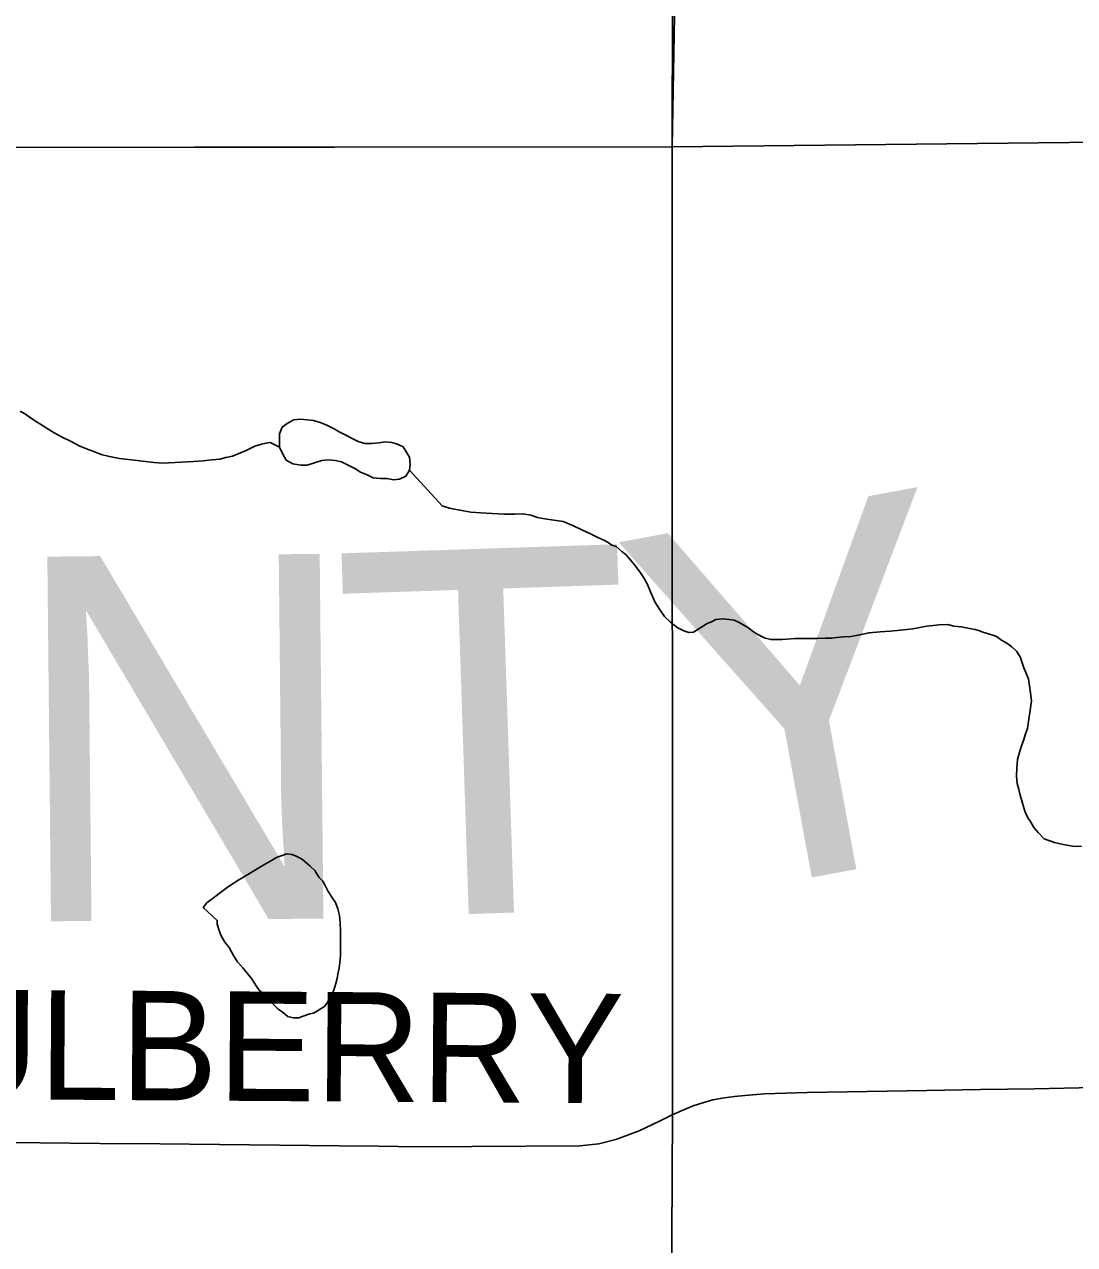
# Model space of a CAD drawing. Extents: x 103424 to 286016, y 38711 to 110967.
# Drawn here: x 117877 to 120775, y 93661 to 97028 of the extents above; entities that cross this region are included whole.
import ezdxf

# ---------------------------------------------------------------- set-up
doc = ezdxf.new("R2010")
doc.units = 0
for name, color, linetype in [('GM_X_Corporation', 7, 'Continuous'), ('GM_X_County_Road', 7, 'Continuous'), ('GM_X_County_Road_Text', 7, 'Continuous'), ('GM_X_County_Text', 7, 'Continuous'), ('GM_X_Minor_Lake', 7, 'Continuous'), ('GM_X_Minor_River', 7, 'Continuous')]:
    doc.layers.add(name, color=color, linetype=linetype)

msp = doc.modelspace()

# ---------------------------------------------------------------- linework, layer by layer
at = {"layer": 'GM_X_Corporation'}
for points in [[(119699, 110967.2), (103423.7, 110967.2), (103423.7, 96534.8), (105081.7, 96574.5), (115542.1, 96665), (117026.4, 96688.2), (119663.9, 96690), (119706.4, 99064.2), (119709.7, 99445.7), (119720.8, 106006.3), (119719.8, 106322.8), (119716.9, 106542.5)], [(103423.7, 96534.8), (103423.7, 38711.2), (175679.7, 38711.2), (175679.7, 110967.2), (119699, 110967.2), (119716.9, 106542.5), (119719.8, 106322.8), (119720.8, 106006.3), (119709.7, 99445.7), (119706.4, 99064.2), (119663.9, 96690), (117026.4, 96688.2), (115542.1, 96665), (105081.7, 96574.5)], [(119675.5, 110967.2), (103423.7, 110967.2), (103423.7, 96476), (115542.1, 96665), (117026.4, 96688.2), (119663.9, 96690), (119681.7, 104183.1)], [(119699, 110967.2), (103423.7, 110967.2), (103423.7, 96534.8), (105081.7, 96574.5), (115542.1, 96665), (117026.4, 96688.2), (119663.9, 96690), (119706.4, 99064.2), (119709.7, 99445.7), (119720.8, 106006.3), (119719.8, 106322.8), (119716.9, 106542.5)]]:
    msp.add_lwpolyline(points, close=True, dxfattribs=at)
for points in [[(148354.5, 110967.2), (119699, 110967.2), (119716.9, 106542.5), (119719.8, 106322.8), (119720.8, 106006.3), (119709.7, 99445.7), (119706.4, 99064.2), (119663.9, 96690), (127752.9, 96778.3), (127904.6, 96781), (127960.9, 96782.1), (128017.2, 96783.1), (128144.7, 96785.8), (131350.5, 96844.5), (131500.4, 96848.9), (132289.6, 96863.9), (132581, 96869.6), (132838, 96874.6), (133225.9, 96882.3), (133496.3, 96888.5), (133864.7, 96896.9), (134160.1, 96903.7)], [(119639, 84504.6), (119641.6, 85722.3), (119634.5, 87732.9), (119633.9, 87813.5), (119633.9, 87824), (119641.1, 89532.2), (119665, 94023.8), (119663.9, 96690), (127752.9, 96778.3), (127904.6, 96781), (127960.9, 96782.1), (128017.2, 96783.1), (128144.7, 96785.8), (131350.5, 96844.5), (131500.4, 96848.9), (132289.6, 96863.9), (132581, 96869.6), (132838, 96874.6), (133225.9, 96882.3), (133496.3, 96888.5), (133864.7, 96896.9), (134160.1, 96903.7)], [(119639, 84504.6), (119641.6, 85722.3), (119634.5, 87732.9), (119633.9, 87813.5), (119633.9, 87824), (119641.1, 89532.2), (119665, 94023.8), (119663.9, 96690), (117026.4, 96688.2), (115542.1, 96665), (105081.7, 96574.5), (103423.7, 96534.8), (103423.7, 70904.9)]]:
    msp.add_lwpolyline(points, dxfattribs=at)
at = {"layer": 'GM_X_County_Road'}
for points in [[(119664.1, 94019), (119705.1, 94036.8), (119722.2, 94043.8), (119751.4, 94053.1), (119776.6, 94060.1), (119808.7, 94065.8), (119836.6, 94069.5), (119864.4, 94072.9), (119918.9, 94076.7), (120037.1, 94080.5), (120202.1, 94083.3), (120367.2, 94086.2), (120515.4, 94088.8), (120663.7, 94091.3), (120828.8, 94094.5)], [(117789.3, 93942.5), (117920.4, 93942.1), (118085.5, 93940.4), (118250.5, 93938.7), (118415.6, 93937), (118580.7, 93935.2), (118745.7, 93933.5), (118854.2, 93932.4), (118962.6, 93931.2), (119409.7, 93933.6), (119462.3, 93939.3), (119508.5, 93950.9), (119573.4, 93974.8), (119629.5, 94001.6), (119664.1, 94019)]]:
    msp.add_lwpolyline(points, dxfattribs=at)
at = {"layer": 'GM_X_Minor_Lake'}
for points in [[(118745.2, 95903.5), (118729.4, 95913.2), (118709.2, 95923.1), (118693.1, 95929.1), (118674.9, 95935), (118656.8, 95936.9), (118638.6, 95938.8), (118620.5, 95936.7), (118604.5, 95928.5), (118588.5, 95916.3), (118580.5, 95898.1), (118580.8, 95861.8), (118589, 95843.7), (118599.2, 95825.6)], [(118921.8, 95862.7), (118906.8, 95870), (118890.7, 95874), (118872.6, 95875.9), (118854.5, 95873.7), (118834.3, 95871.6), (118816.2, 95871.4), (118798.1, 95877.4), (118745.2, 95903.5)], [(118599.2, 95825.6), (118617.3, 95815.6), (118639.5, 95811.8), (118657.6, 95811.9), (118697.8, 95824.3), (118715.9, 95826.4), (118734, 95824.5), (118752.2, 95820.6), (118788.5, 95802.7), (118804.7, 95792.7), (118822.9, 95784.8), (118839, 95776.8), (118859.2, 95774.9), (118877.3, 95775.1), (118895.4, 95771.2), (118911.5, 95773.3), (118929.6, 95781.5), (118939.5, 95797.7), (118941.4, 95813.8), (118939.3, 95834), (118921.8, 95862.7)], [(118370.3, 94591.7), (118409.1, 94555.7), (118409.2, 94545.6), (118415.5, 94525.4), (118419.7, 94513.4), (118430, 94495.3), (118442.3, 94481.3), (118454.7, 94457.1), (118465, 94441.1), (118479.3, 94425), (118503.9, 94395), (118516.2, 94374.9), (118524.4, 94362.9), (118534.6, 94354.9), (118548.9, 94342.9), (118559.2, 94328.9), (118577.6, 94310.9), (118587.8, 94302.9), (118604.1, 94290.9), (118618.2, 94287), (118634.4, 94287.2), (118646.5, 94291.3), (118664.6, 94297.6), (118674.6, 94299.7), (118704.7, 94318.2), (118712.7, 94328.4), (118720.6, 94342.6), (118730.5, 94362.9), (118736.3, 94381.1), (118740.2, 94395.3), (118742.1, 94407.4), (118745.9, 94423.7), (118747.7, 94439.8), (118749.5, 94458), (118749.4, 94468.1), (118749.3, 94480.3), (118749.2, 94490.4), (118749, 94504.5), (118748.7, 94526.7), (118748.5, 94548.9), (118746.2, 94569.1), (118742, 94587.3), (118735.7, 94605.4), (118727.5, 94617.4), (118715.2, 94635.5), (118706.9, 94651.6), (118700.7, 94663.6), (118690.5, 94673.6), (118684.3, 94683.7), (118678.1, 94693.7), (118665.9, 94705.7), (118651.6, 94717.7), (118641.4, 94725.7), (118625.2, 94733.6), (118615, 94737.5), (118600.9, 94739.4), (118572.7, 94729), (118558.6, 94720.8), (118532.6, 94706.4), (118475.3, 94671.2)], [(118475.3, 94671.2), (118468.4, 94667.4), (118440.3, 94648.9), (118380.3, 94603.9), (118370.3, 94591.7)]]:
    msp.add_lwpolyline(points, dxfattribs=at)
at = {"layer": 'GM_X_Minor_River'}
for points in [[(117865.6, 95960.5), (117879.8, 95952.5), (117894.1, 95942.6), (117912.4, 95930.6), (117936.8, 95914.7), (117959.2, 95900.8), (117981.5, 95888.9), (118005.9, 95877), (118028.3, 95865.1), (118048.6, 95857.2), (118068.8, 95849.3), (118089.1, 95841.5), (118111.4, 95835.6), (118139.8, 95829.9), (118172.1, 95826.1), (118202.5, 95822.4), (118234.8, 95818.7), (118259.1, 95816.9), (118343.8, 95821.8), (118370.1, 95824.1), (118394.3, 95826.3), (118416.5, 95828.6), (118432.6, 95832.8), (118450.7, 95837), (118466.8, 95843.2), (118490.9, 95853.5), (118513, 95863.9), (118531.1, 95870.1), (118543.2, 95872.2), (118555.3, 95874.4), (118580.8, 95861.8)], [(118939.5, 95797.7), (119030, 95699.3), (119050.2, 95693.4), (119068.5, 95689.6), (119088.7, 95685.7), (119108.9, 95681.9), (119135.2, 95680.1), (119167.6, 95678.4), (119201.9, 95676.7), (119230.2, 95677), (119252.4, 95677.2), (119274.7, 95673.4), (119292.9, 95667.5), (119313.1, 95663.7), (119337.4, 95659.9), (119363.7, 95656.1), (119392.1, 95644.3), (119416.5, 95632.4), (119438.8, 95622.5), (119459.2, 95612.6), (119475.4, 95604.7), (119487.6, 95598.8), (119497.8, 95590.8), (119509.9, 95586.9), (119526.3, 95572.9), (119536.5, 95564.9), (119546.7, 95552.9), (119556.9, 95540.9), (119567.2, 95528.8), (119577.4, 95514.8), (119585.7, 95500.7), (119596, 95482.7), (119604.3, 95462.5), (119616.8, 95434.4), (119629.1, 95414.3), (119643.5, 95394.2), (119659.8, 95378.2), (119678.2, 95364.3), (119696.5, 95354.4), (119710.6, 95350.5), (119722.8, 95350.6), (119760.8, 95375.2), (119772.9, 95379.4), (119785, 95385.5), (119805.1, 95387.8), (119821.3, 95385.9), (119835.5, 95384), (119847.7, 95378.1), (119861.9, 95370.1), (119876.1, 95362.2), (119888.4, 95352.2), (119900.6, 95344.3), (119920.9, 95334.4), (119937.1, 95330.5), (119967.4, 95330.8), (120003.7, 95333.2), (120038, 95333.5), (120064.3, 95333.8), (120086.5, 95334), (120104.7, 95334.2), (120118.8, 95336.3), (120137, 95338.5), (120157.1, 95338.7), (120177.3, 95343), (120207.5, 95349.3), (120237.8, 95351.7), (120266, 95354), (120294.3, 95356.3), (120328.6, 95360.6), (120366.9, 95367.1), (120401.1, 95371.5), (120425.4, 95371.7), (120441.6, 95367.8), (120461.8, 95366), (120480, 95362.1), (120500.3, 95358.3), (120512.4, 95354.4), (120524.6, 95350.5), (120536.8, 95346.5), (120548.9, 95342.6), (120559.1, 95338.7), (120573.3, 95328.7), (120587.6, 95320.8), (120601.8, 95310.8), (120614.1, 95298.8), (120624.3, 95282.8), (120634.8, 95252.6), (120647.3, 95222.4), (120651.7, 95190.1), (120656.1, 95161.9), (120644.8, 95085), (120638.9, 95070.8), (120635.1, 95054.6), (120627.2, 95034.3), (120621.4, 95016.1), (120617.5, 94999.9), (120615.8, 94975.6), (120614.1, 94953.3)], [(120614.1, 94953.3), (120616.3, 94933.2), (120620.5, 94917), (120624.8, 94900.9), (120631.1, 94878.8), (120637.4, 94856.6), (120645.7, 94838.5), (120653.9, 94826.5), (120662.2, 94812.4), (120674.4, 94798.4), (120690.8, 94780.4), (120719.2, 94770.5), (120743.5, 94764.7), (120769.8, 94760.9), (120794, 94759.2)]]:
    msp.add_lwpolyline(points, dxfattribs=at)

# ---------------------------------------------------------------- texts
at = {"layer": 'GM_X_County_Road_Text'}
msp.add_text('MULBERRY', height=301.87, rotation=359.6303, dxfattribs=at).set_placement((117288.1, 94065.4))
at = {"layer": 'GM_X_County_Text'}
for s, rotation, p in [('Y', 10.461, (119670.5, 94604.2)), ('T', 1.8938, (118755, 94561.7)), ('N', 0.5806, (117840, 94552.1))]:
    msp.add_text(s, height=1006.2, rotation=rotation, dxfattribs=at).set_placement(p)

doc.saveas('drawing.dxf')
